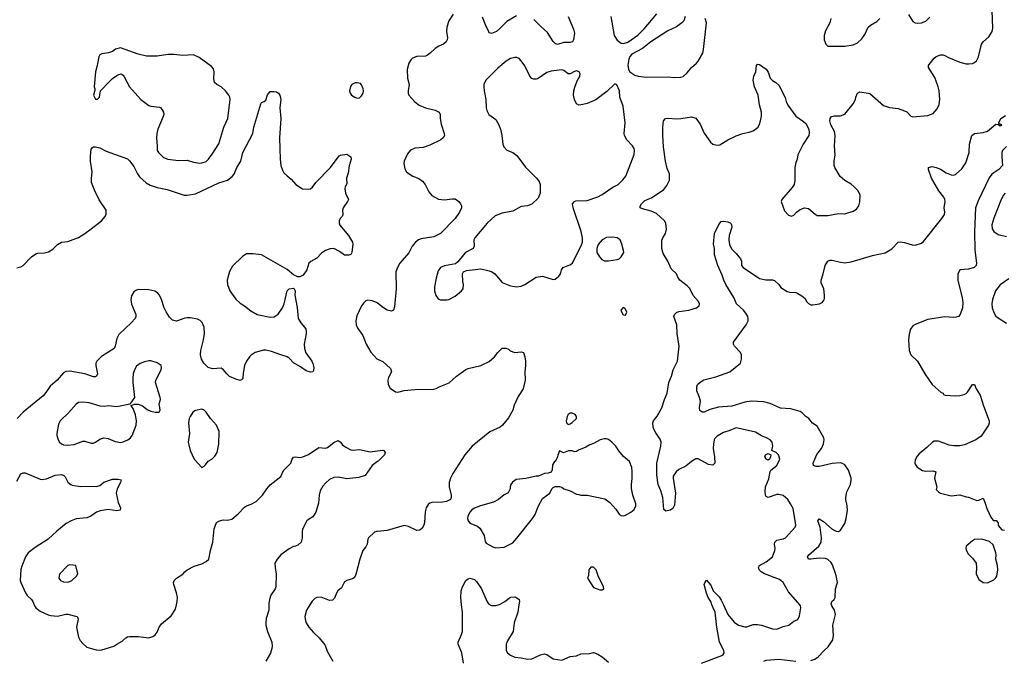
# Model space of a CAD drawing. Header units: inches. Extents: x 1834610 to 2027685, y 642842 to 774116.
# Tile 261 of 632: x 1876638 to 1885889, y 739478 to 745500. Entities that reach past the tile are written whole.
import ezdxf

# ---------------------------------------------------------------- set-up
doc = ezdxf.new("R2010")
doc.units = ezdxf.units.IN
doc.header["$MEASUREMENT"] = 0
for name, color, linetype in [('B8773', 7, 'Continuous'), ('B8774', 7, 'Continuous'), ('B8783', 7, 'Continuous'), ('B8784', 7, 'Continuous')]:
    doc.layers.add(name, color=color, linetype=linetype)

msp = doc.modelspace()

# ---------------------------------------------------------------- linework, layer by layer
at = {"layer": 'B8773', "color": 5}
for points, elevation in [([(1876772.5, 740000), (1876775.8, 739990), (1876790.2, 739970.2), (1876830, 739941.7), (1876905.8, 739905.8), (1876930, 739899.5), (1876992.5, 739892.5), (1877070, 739911.8), (1877090, 739912.2), (1877176, 739890), (1877182.5, 739882.5), (1877186.2, 739866.2), (1877173.1, 739790), (1877190, 739696), (1877205.5, 739665.5), (1877230, 739634.8), (1877270, 739600.7), (1877355.3, 739575.3), (1877390, 739572.2), (1877410, 739575.8), (1877522, 739610), (1877550, 739630.8), (1877601.5, 739658.5), (1877634, 739690), (1877650, 739699.1), (1877670, 739703), (1877750, 739701.6), (1877850, 739690.6), (1877890, 739700.7), (1877910, 739717.3), (1877930, 739742.8), (1877949.8, 739790.2), (1877970, 739822), (1878062.6, 739897.4), (1878100.3, 739959.7), (1878110.7, 740000)], 620), ([(1878977.9, 740000), (1878977.6, 739950), (1878954.4, 739870), (1878950.4, 739830), (1878950.4, 739810), (1878966, 739750), (1879007.6, 739647.6), (1879011.5, 739611.5), (1879008.4, 739590), (1878994.1, 739545.9), (1878950, 739471.1)], 620), ([(1879364.1, 740000), (1879331.7, 739948.3), (1879317.6, 739890), (1879322.4, 739850), (1879330, 739831), (1879353, 739790), (1879398.7, 739738.7), (1879450.3, 739690.3), (1879503.4, 739623.4), (1879530, 739558), (1879579.1, 739470)], 640)]:
    msp.add_lwpolyline(points, dxfattribs=dict(at, elevation=elevation))
at = {"layer": 'B8774', "color": 5, "elevation": 640}
for points in [[(1877584, 745236), (1877536.9, 745223.1), (1877510, 745202), (1877471.1, 745188.9), (1877410, 745178), (1877391.6, 745168.4), (1877382, 745150), (1877367.3, 745070), (1877350.7, 745010), (1877338, 744870), (1877344.7, 744850), (1877343.6, 744836.4), (1877332, 744790), (1877350, 744754), (1877370, 744752), (1877388, 744770), (1877398, 744830), (1877481.2, 744918.8), (1877510, 744946.8), (1877550, 744974.8), (1877570, 744986), (1877590.7, 744990.7), (1877610, 744978), (1877621.1, 744961.1), (1877668.2, 744870), (1877776.4, 744750), (1877850, 744692), (1877870, 744685.7), (1877950, 744676.4), (1877962.8, 744670), (1877990, 744630.8), (1877992, 744610), (1877987, 744590), (1877935.3, 744470), (1877925.3, 744430), (1877922.6, 744390), (1877930.4, 744310), (1877928.5, 744288.5), (1877930.6, 744270), (1877942, 744250), (1877990, 744205.5), (1878030, 744188.7), (1878130, 744177.3), (1878210, 744179), (1878270, 744160.3), (1878327.9, 744152.1), (1878350, 744154), (1878390, 744168.2), (1878411.3, 744188.7), (1878445.8, 744234.2), (1878508.1, 744331.9), (1878554.7, 744490), (1878592.8, 744570), (1878614, 744750), (1878611.8, 744770), (1878602.7, 744790), (1878572.7, 744830), (1878530, 744869.2), (1878490, 744889), (1878469.3, 744910), (1878462.9, 744942.9), (1878465.1, 745010), (1878457.4, 745037.4), (1878441, 745061), (1878325.6, 745145.6), (1878270, 745169.4), (1878170, 745163.7), (1878087.5, 745172.5), (1878030, 745172.7), (1877930, 745156.2), (1877830, 745156.9), (1877750, 745175.1)], [(1879810, 744906), (1879790, 744905.2), (1879758, 744890), (1879747.1, 744872.9), (1879736.3, 744830), (1879742, 744810), (1879754.8, 744790), (1879786, 744770), (1879810, 744762.4), (1879830, 744765.5), (1879850, 744782.8), (1879864.5, 744810), (1879869.4, 744830), (1879864.5, 744850), (1879850, 744888.7), (1879838.4, 744898.4)], [(1877850, 742292.7), (1877810, 742284.5), (1877770, 742269.5), (1877736.2, 742243.8), (1877715.5, 742210), (1877705.5, 742170), (1877702, 742130), (1877702, 742090), (1877716, 741950), (1877674, 741886), (1877550, 741860.9), (1877470, 741869.3), (1877434.9, 741865.1), (1877392.8, 741867.2), (1877290, 741896.9), (1877230, 741905.1), (1877190, 741900.9), (1877170, 741886), (1877096.2, 741803.8), (1877019.3, 741730), (1877002.3, 741697.7), (1876985.5, 741610), (1876985.5, 741590), (1876999.1, 741550), (1877010.8, 741530), (1877032.3, 741512.3), (1877050, 741503.8), (1877090, 741499.5), (1877150, 741507.4), (1877230, 741537), (1877250, 741539.5), (1877310, 741519.1), (1877330, 741520.7), (1877350, 741527.3), (1877390, 741555.5), (1877430, 741568.2), (1877470, 741563.8), (1877533.8, 741533.8), (1877587.1, 741527.1), (1877610, 741530.4), (1877652.7, 741550), (1877678, 741570), (1877694.5, 741590), (1877732, 741690), (1877734.5, 741730), (1877726.3, 741786.3), (1877704, 741844), (1877686, 741870), (1877686, 741874), (1877700.4, 741879.6), (1877715.3, 741884.7), (1877750, 741886), (1877791.3, 741870), (1877834.4, 741834.4), (1877870, 741818.8), (1877910, 741811), (1877948, 741812), (1877958, 741830), (1877949.1, 741889.1), (1877960.9, 741930), (1877959.3, 741950), (1877914.5, 742090), (1877918, 742110), (1877967, 742210), (1877971.3, 742230), (1877966.6, 742250), (1877930, 742273), (1877870, 742292)], [(1878350, 741838.4), (1878290, 741827), (1878265.5, 741810), (1878238.4, 741770), (1878230.4, 741750), (1878224.9, 741710), (1878234, 741610), (1878220.7, 741530), (1878238.8, 741450), (1878276, 741370), (1878350, 741292), (1878370, 741302), (1878384.7, 741315.3), (1878408.7, 741350), (1878442, 741370), (1878470, 741396), (1878492.7, 741430), (1878509.3, 741510), (1878512.7, 741630), (1878486.6, 741690), (1878431.5, 741750), (1878390, 741811.8), (1878370, 741829.6)], [(1877110, 740377.2), (1877090, 740369), (1877010.5, 740289.5), (1877004.9, 740250), (1877020.7, 740230), (1877050, 740214.9), (1877090, 740212.7), (1877110, 740219.3), (1877129.2, 740230), (1877173.2, 740270), (1877182.7, 740290), (1877166, 740370)]]:
    msp.add_lwpolyline(points, close=True, dxfattribs=at)
at = {"layer": 'B8774', "color": 5}
for points, elevation in [([(1876610, 743166), (1876650, 743177.1), (1876670, 743188), (1876749.8, 743270.2), (1876790, 743298.5), (1876810, 743306), (1876870.9, 743309.1), (1876910, 743318), (1876950, 743344.2), (1876993.4, 743386.6), (1877030, 743409.2), (1877090, 743414.6), (1877190, 743452.4), (1877251.5, 743490), (1877310, 743533.4), (1877405.1, 743610), (1877440.7, 743650), (1877450, 743672), (1877451.3, 743710), (1877385.8, 743805.8), (1877343.5, 743890), (1877313.3, 743970), (1877311.6, 744010), (1877317.6, 744070), (1877303.5, 744170), (1877302.7, 744217.3), (1877310, 744282), (1877321.2, 744298.8), (1877330, 744304), (1877350, 744305.5), (1877390, 744294.9), (1877450, 744263.8), (1877650, 744190.6), (1877670, 744173.4), (1877710, 744120.5), (1877744.6, 744050), (1877763.4, 744023.4), (1877825.6, 743965.6), (1877864.4, 743944.4), (1877930, 743921.5), (1878024.7, 743904.7), (1878182, 743850), (1878210.5, 743850.5), (1878290, 743863.8), (1878510, 743965.5), (1878589.8, 743990.2), (1878635.5, 744024.5), (1878651.6, 744048.4), (1878679.3, 744110), (1878716.9, 744170), (1878734.7, 744250), (1878826.9, 744430), (1878839.1, 744490), (1878902.9, 744710), (1878910, 744722.8), (1878935.3, 744730), (1878950, 744744.7), (1878967.2, 744792.8), (1878990, 744824.7), (1879030, 744824.7), (1879050, 744821), (1879071, 744810), (1879082.8, 744790), (1879090.5, 744750.5), (1879083.1, 744670), (1879090.3, 744570), (1879080.3, 744390), (1879083.8, 744190), (1879090.6, 744130), (1879105.8, 744085.8), (1879121.1, 744061.1), (1879150.5, 744030.5), (1879190, 744001), (1879231.3, 743950), (1879294, 743910), (1879350, 743906), (1879370, 743911), (1879390, 743924.7), (1879419, 743970), (1879558, 744110), (1879639.3, 744220.7), (1879652.5, 744227.5), (1879710, 744234.8), (1879750.6, 744210.6), (1879750.8, 744190), (1879733.3, 744126.7), (1879723.6, 744056.4), (1879708.4, 744010), (1879710, 743958), (1879695.8, 743930), (1879691.7, 743910), (1879699.6, 743870), (1879726.4, 743810), (1879719.1, 743790), (1879677.1, 743730), (1879670.5, 743710), (1879674, 743670), (1879666.8, 743650), (1879648.5, 743631.5), (1879639.1, 743610), (1879639.1, 743590), (1879647.1, 743567.1), (1879728.2, 743470), (1879764.9, 743410), (1879767.7, 743390), (1879759.1, 743310), (1879750, 743294), (1879730, 743285.1), (1879690, 743285.1), (1879642, 743322), (1879590, 743349.6), (1879555.1, 743344.9), (1879510.3, 743329.7), (1879474, 743306), (1879430, 743258), (1879372.1, 743227.9), (1879353.4, 743210), (1879334.9, 743150), (1879301.1, 743098.9), (1879270, 743081.2), (1879250, 743081.2), (1879210, 743100.9), (1879151, 743151), (1878910, 743288.2), (1878830, 743299.7), (1878770, 743298.4), (1878730, 743275.1), (1878638, 743182), (1878608.5, 743131.5), (1878587.1, 743052.9), (1878590.3, 743010), (1878611.7, 742950), (1878670, 742874), (1878710, 742834.6), (1878750.2, 742810.2), (1878810, 742764.6), (1878870, 742729), (1878990, 742702.4), (1879030, 742705.5), (1879067.9, 742732.1), (1879106.6, 742790), (1879122.7, 742830), (1879150, 742951), (1879171.1, 742971.1), (1879210, 742976), (1879218, 742970), (1879226, 742950), (1879222.8, 742910), (1879246.4, 742793.6), (1879254.8, 742690), (1879278.8, 742650), (1879314.8, 742610), (1879326.8, 742590), (1879330, 742574), (1879330.7, 742550), (1879310.6, 742450), (1879312.7, 742410), (1879327.6, 742367.6), (1879382, 742290), (1879390.9, 742269.1), (1879400.7, 742230), (1879397.3, 742202.7), (1879390.7, 742189.3), (1879370, 742185.2), (1879330, 742198), (1879277.3, 742237.2), (1879210, 742275.6), (1879170, 742317.6), (1879150, 742331.2), (1879090, 742348.3), (1879002.4, 742382.4), (1878950, 742394.5), (1878927.1, 742392.9), (1878850, 742371.3), (1878812.4, 742347.6), (1878795.8, 742330), (1878768.7, 742290), (1878750.4, 742250), (1878736.3, 742176.3), (1878734.8, 742130), (1878730, 742122), (1878710.5, 742109.5), (1878670, 742119.3), (1878610, 742146), (1878582.7, 742170), (1878550, 742213.2), (1878530, 742222.7), (1878450, 742218), (1878410, 742232), (1878366.6, 742270), (1878347, 742310), (1878337.6, 742350), (1878339.7, 742390), (1878365.4, 742490), (1878373.3, 742550), (1878372, 742610), (1878353, 742653), (1878332.7, 742672.7), (1878310, 742684.2), (1878243.5, 742696.5), (1878210, 742697.6), (1878190, 742693.3), (1878110, 742666), (1878074.3, 742674.3), (1878044.6, 742704.6), (1878013.5, 742753.5), (1877995.6, 742790), (1877971, 742871), (1877951.8, 742910), (1877932.5, 742932.5), (1877907.9, 742947.9), (1877850, 742961.6), (1877750, 742962.4), (1877730, 742955.6), (1877710, 742940.9), (1877690, 742904), (1877682.6, 742870), (1877690, 742826), (1877730.4, 742730), (1877730.4, 742710), (1877723.8, 742690), (1877690, 742652), (1877570, 742539.3), (1877550, 742502), (1877534.9, 742430), (1877525.5, 742410), (1877406.4, 742333.6), (1877361.7, 742290), (1877354, 742270), (1877352.6, 742250), (1877368.7, 742170), (1877359.3, 742150), (1877350, 742144), (1877330, 742143.5), (1877250, 742172.3), (1877110, 742196), (1877070, 742193.3), (1877050, 742181.6), (1876989.1, 742110), (1876924.2, 742055.8), (1876884.6, 741995.4), (1876857.2, 741962.8), (1876670.2, 741809.8), (1876613.7, 741750)], 620), ([(1880000, 742833.9), (1879990, 742842), (1879950, 742858), (1879910, 742862), (1879890, 742856), (1879870, 742839), (1879850, 742809), (1879804.1, 742715.9), (1879795.3, 742670), (1879799.3, 742630), (1879816.2, 742596.2), (1879863, 742530), (1879892.4, 742450), (1879935.8, 742375.8), (1879993.4, 742313.4), (1880000, 742310.2)], 640), ([(1878110.7, 740000), (1878118.5, 740030), (1878119.8, 740070), (1878111.6, 740111.6), (1878086, 740190), (1878084.5, 740210), (1878089.4, 740230), (1878110, 740250.6), (1878171.5, 740288.5), (1878190, 740311.3), (1878212.5, 740327.5), (1878276.2, 740363.8), (1878350, 740386.4), (1878390, 740405.5), (1878414.5, 740430), (1878429.6, 740510), (1878454, 740590), (1878464.7, 740715.3), (1878487.8, 740772.2), (1878510, 740787.3), (1878527.5, 740792.5), (1878550, 740797.1), (1878590, 740794.9), (1878630, 740804.9), (1878690, 740854), (1878750, 740917.1), (1878770, 740930.4), (1878814.1, 740945.9), (1878858.4, 740970), (1878920.7, 741030), (1878959.5, 741090), (1878990, 741127.3), (1879090, 741204.7), (1879116.5, 741263.5), (1879186, 741330), (1879197, 741370), (1879210, 741387.3), (1879230, 741390.5), (1879270, 741383), (1879298, 741390), (1879350, 741414), (1879450, 741477.3), (1879510, 741473.4), (1879530, 741479.1), (1879590, 741524), (1879630, 741544.7), (1879650, 741532), (1879670, 741504.7), (1879701.1, 741481.1), (1879750, 741457.3), (1879770, 741454.8), (1879830, 741460.5), (1879930, 741437.1), (1880000, 741446.6)], 620), ([(1880000, 741346.5), (1879950.5, 741309.5), (1879884, 741216), (1879823.8, 741196.2), (1879710, 741182.9), (1879630, 741198.4), (1879590, 741197), (1879550, 741178.4), (1879513, 741147), (1879485.9, 741114.1), (1879462.4, 741070), (1879452.9, 741030), (1879445.9, 740954.1), (1879419.3, 740870), (1879392.1, 740827.9), (1879350, 740802.9), (1879337.1, 740790), (1879296.4, 740710), (1879292.3, 740687.7), (1879292.7, 740627.3), (1879282.8, 740590), (1879250, 740561.2), (1879230.4, 740549.6), (1879210, 740546.6), (1879170, 740527.6), (1879090, 740469.6), (1879057.6, 740430), (1879036.4, 740390), (1879037, 740350), (1879047.1, 740287.1), (1879044.9, 740170), (1879038.4, 740150), (1878997, 740090), (1878983.6, 740050), (1878978, 740010), (1878977.9, 740000)], 620), ([(1876610, 741161.1), (1876649.8, 741230.2), (1876670, 741241.3), (1876690, 741240.3), (1876830, 741182.3), (1876850, 741177.7), (1876890, 741184.7), (1876970, 741218), (1877030, 741223.6), (1877053.8, 741213.8), (1877063.8, 741203.8), (1877090, 741152.7), (1877117.1, 741130), (1877130, 741123.9), (1877210, 741111), (1877370, 741116.5), (1877390, 741122.4), (1877430, 741152.2), (1877510, 741180.5), (1877562, 741182), (1877590, 741174), (1877584, 741150), (1877554.9, 741090), (1877545.3, 741050), (1877561.7, 740961.7), (1877584.9, 740910), (1877581, 740890), (1877550, 740883.5), (1877470, 740895.6), (1877395.2, 740884.8), (1877360.7, 740870), (1877307.6, 740832.4), (1877270, 740818.9), (1877170, 740808.5), (1877122, 740790), (1877075.3, 740764.7), (1876987.2, 740692.8), (1876904.2, 740615.8), (1876781.9, 740538.1), (1876716.5, 740490), (1876693.4, 740450), (1876656.7, 740363.3), (1876648.6, 740331.4), (1876643.8, 740230), (1876648.7, 740208.7), (1876691.8, 740111.8), (1876707.7, 740087.7), (1876750.4, 740050), (1876762.4, 740030), (1876772.5, 740000)], 620), ([(1880000, 740690.2), (1879990.7, 740689.3), (1879970, 740682), (1879916, 740630), (1879910, 740618), (1879904, 740570), (1879890, 740544), (1879862.8, 740510), (1879832.7, 740430), (1879796.1, 740283.9), (1879782.5, 740257.5), (1879770, 740246), (1879710, 740229.3), (1879690, 740217.2), (1879660.9, 740159.1), (1879628, 740130), (1879614.9, 740110), (1879596.1, 740063.9), (1879577.3, 740042.7), (1879550, 740039.6), (1879470, 740071.8), (1879430, 740069.4), (1879410, 740059.3), (1879385.7, 740034.3), (1879364.1, 740000)], 640)]:
    msp.add_lwpolyline(points, dxfattribs=dict(at, elevation=elevation))
at = {"layer": 'B8783', "color": 5}
for points, elevation in [([(1880808.7, 739450), (1880793.3, 739550), (1880758.9, 739630), (1880756.3, 739650), (1880790, 739720.7), (1880796.8, 739750), (1880798.8, 739930), (1880790, 740000)], 640), ([(1881058.8, 740000), (1881070, 739993), (1881110, 739992.4), (1881133.7, 740000)], 640), ([(1881328.9, 740000), (1881317.1, 739930), (1881283.8, 739830), (1881273.4, 739750), (1881219.9, 739660.1), (1881208.4, 739630), (1881209, 739569), (1881220.5, 739550), (1881250, 739526.4), (1881290, 739506.7), (1881350, 739500.5), (1881410, 739487.7), (1881450, 739493.4), (1881530, 739530.8), (1881570, 739538), (1881590, 739532), (1881650, 739491.3), (1881730, 739478.8), (1881810, 739514.8), (1881870, 739518.8), (1881910, 739538.8), (1881990, 739542.8), (1882030.6, 739550.6), (1882070, 739536), (1882111.3, 739510), (1882170, 739460.7)], 640), ([(1883044, 739450), (1883236.1, 739523.9), (1883248.2, 739531.8), (1883256.9, 739550), (1883252.8, 739570), (1883211.9, 739650), (1883188.4, 739788.4), (1883170.6, 739930.6), (1883152.3, 739970), (1883142.3, 740000)], 640), ([(1883250.4, 740000), (1883291.3, 739910), (1883350, 739837.7), (1883390, 739807.3), (1883450, 739793.1), (1883470, 739793.1), (1883530, 739813.4), (1883570, 739815.8), (1883608.1, 739808.1), (1883710, 739773.7), (1883750, 739772.4), (1883810, 739795.8), (1883864, 739810), (1883910, 739844.9), (1883950, 739862.8), (1883964.8, 739895.2), (1883977, 739970), (1883975.1, 739990), (1883966.4, 740000)], 640), ([(1884070, 739478), (1884110, 739490.2), (1884140.4, 739510), (1884194.7, 739570), (1884235.3, 739604.7), (1884278.8, 739670), (1884284.8, 739710), (1884278.3, 739810), (1884301.3, 739910), (1884293.6, 739950), (1884267.3, 739990), (1884264.6, 740000)], 620), ([(1883629, 739470), (1883650, 739480.7), (1883770, 739490.4), (1883930, 739468.8)], 620)]:
    msp.add_lwpolyline(points, dxfattribs=dict(at, elevation=elevation))
at = {"layer": 'B8784', "color": 5}
for points, elevation in [([(1880710, 745552.3), (1880670.4, 745490), (1880650.3, 745429.7), (1880648.8, 745390), (1880656.5, 745330), (1880655.3, 745310), (1880645.5, 745290), (1880620.7, 745270), (1880574.8, 745250), (1880542.8, 745230), (1880495.9, 745184.1), (1880470, 745165.2), (1880450, 745157.2), (1880370, 745155.1), (1880330, 745139.3), (1880314.6, 745125.4), (1880295.5, 745090), (1880279.1, 745030), (1880280.7, 744950), (1880297.3, 744890), (1880287.3, 744830), (1880287.7, 744810), (1880294.9, 744790), (1880350, 744728.2), (1880390, 744697.6), (1880450, 744672), (1880541, 744650), (1880578.8, 744630), (1880587.7, 744610), (1880588.4, 744570), (1880596.7, 744516.7), (1880625.5, 744430), (1880627.7, 744410), (1880617.3, 744390), (1880594, 744370), (1880490, 744319.7), (1880430, 744296.9), (1880350, 744292), (1880310, 744272.3), (1880282.3, 744237.7), (1880250.6, 744170), (1880248.1, 744148.1), (1880256.3, 744096.3), (1880270.6, 744070.6), (1880298, 744050), (1880331.3, 744030), (1880388.1, 744008.1), (1880421.1, 743981.1), (1880446.8, 743950), (1880482, 743882), (1880508.6, 743848.6), (1880572.8, 743812.8), (1880630, 743808), (1880703.3, 743816.7), (1880730, 743814.9), (1880763, 743790), (1880779.5, 743770), (1880790.3, 743750), (1880790.3, 743730), (1880770.4, 743690), (1880730, 743632.3), (1880591.5, 743488.5), (1880530, 743458.9), (1880410, 743439.8), (1880386.4, 743430), (1880358, 743410), (1880326.7, 743370), (1880292.6, 743307.4), (1880210, 743209.6), (1880186.5, 743170), (1880172.6, 743130), (1880175.2, 742970), (1880160.7, 742799.3), (1880150.4, 742769.6), (1880130, 742759.5), (1880090, 742769.6), (1880054.5, 742790), (1880000, 742833.9)], 640), ([(1881304.1, 745535.9), (1881216.2, 745483.8), (1881150, 745415.4), (1881117.6, 745390), (1881070, 745369.7), (1881050, 745377), (1881044.5, 745384.5), (1881013, 745450), (1880984.7, 745524.7)], 640), ([(1881790.3, 745530), (1881841.3, 745410), (1881850, 745372), (1881842.6, 745310), (1881830.3, 745290), (1881810, 745284.5), (1881750, 745284.7), (1881690, 745268), (1881670, 745275.1), (1881650, 745296), (1881598.4, 745378.4), (1881530, 745437.4), (1881470, 745502.3)], 640), ([(1882190.5, 745530), (1882222.4, 745350), (1882250, 745307.3), (1882290, 745278), (1882310, 745277.1), (1882350.9, 745289.1), (1882444.4, 745355.6), (1882506.6, 745413.4), (1882623.9, 745556.1)], 660), ([(1882890.6, 745530), (1882879.1, 745490), (1882859.1, 745470), (1882810, 745434), (1882726.4, 745393.6), (1882567.3, 745292.7), (1882490, 745229.2), (1882390, 745175.6), (1882370, 745152.7), (1882360.4, 745130), (1882350.7, 745070.7), (1882358, 745030), (1882371.3, 745010), (1882418.8, 744978.8), (1882450, 744967.7), (1882530, 744960.5), (1882730, 744961.6), (1882790, 744955.5), (1882850, 744958), (1882870, 744965.5), (1882910, 745000.7), (1882949.7, 745050.3), (1882996, 745090), (1883012.7, 745110), (1883055.9, 745184.1), (1883062, 745218), (1883089.3, 745470), (1883079.3, 745510)], 660), ([(1883966.4, 740000), (1883860.9, 740120.9), (1883809.8, 740209.8), (1883790, 740229.6), (1883776.3, 740236.3), (1883636.9, 740290), (1883605.6, 740310), (1883584.5, 740330), (1883578.4, 740350), (1883589.5, 740370), (1883650, 740404), (1883710, 740452.2), (1883733.1, 740510), (1883736.8, 740530), (1883729.8, 740570), (1883732.6, 740590), (1883740.8, 740599.2), (1883751.7, 740608.3), (1883810, 740620.7), (1883831.5, 740630), (1883922.9, 740730), (1883929.6, 740750), (1883927.8, 740770), (1883904.4, 740904.4), (1883881.1, 740950), (1883854, 740990), (1883810, 741027.2), (1883770, 741037.6), (1883750, 741037.2), (1883670, 741009.6), (1883650, 741019), (1883643.7, 741030), (1883640.5, 741060.5), (1883643.6, 741110), (1883674.9, 741185.1), (1883690, 741252), (1883695.5, 741264.5), (1883752, 741310), (1883779, 741370), (1883768.4, 741408.4), (1883746, 741430), (1883706, 741450), (1883715.3, 741490), (1883708.7, 741530), (1883688.7, 741550), (1883655.3, 741570), (1883607.2, 741587.2), (1883550, 741622.7), (1883370, 741663.7), (1883310, 741637), (1883250, 741619.3), (1883190, 741585.2), (1883170, 741564), (1883163, 741550), (1883155.5, 741510), (1883154.4, 741470), (1883166.7, 741390), (1883167.7, 741332.3), (1883150, 741313.2), (1883110, 741319.6), (1883012.3, 741372.3), (1882990, 741373), (1882950, 741348.3), (1882897.8, 741302.2), (1882830, 741272), (1882805.3, 741250), (1882778.7, 741210), (1882776.5, 741190), (1882798.9, 741050), (1882790, 740935.3), (1882773.5, 740906.5), (1882750, 740889.4), (1882710, 740881.2), (1882690, 740895.3), (1882678.9, 741010), (1882661.7, 741070), (1882637.6, 741130), (1882628.9, 741170), (1882624.9, 741224.9), (1882624.6, 741330), (1882662.3, 741490), (1882664.4, 741530), (1882655.4, 741555.4), (1882617.4, 741610), (1882595.8, 741650), (1882588.4, 741670), (1882585.7, 741710), (1882592.8, 741730), (1882626.9, 741773.1), (1882669.8, 741850.2), (1882695.1, 741930), (1882721.7, 741990), (1882737.4, 742090), (1882760.5, 742150), (1882776.2, 742210), (1882818.7, 742290), (1882833.6, 742430), (1882815.1, 742550), (1882812.8, 742632.8), (1882782.7, 742710), (1882789.2, 742730), (1882810, 742747.3), (1882830, 742755.5), (1882926, 742770), (1882998, 742790), (1883022, 742810), (1883024, 742830), (1883015.3, 742850), (1882966.8, 742906.8), (1882933.4, 742973.4), (1882910, 742997.2), (1882839, 743050), (1882820.1, 743080.1), (1882809.3, 743110), (1882759.4, 743159.4), (1882727.6, 743230), (1882683.3, 743303.3), (1882671.3, 743350), (1882671.5, 743428.5), (1882679.6, 743450), (1882704.5, 743490), (1882714, 743530), (1882707.9, 743587.9), (1882696.2, 743610), (1882619.5, 743679.5), (1882570, 743699.6), (1882490, 743720.7), (1882469, 743730), (1882466, 743746), (1882481.2, 743770), (1882510, 743799.1), (1882573.6, 743826.4), (1882690, 743904.4), (1882718.9, 743941.1), (1882742.4, 743990), (1882742.9, 744050), (1882721.7, 744101.7), (1882704.7, 744170), (1882685.4, 744305.4), (1882679.6, 744410), (1882680.9, 744490), (1882687, 744550), (1882704, 744570), (1882730, 744575.3), (1882810, 744568.4), (1882849.6, 744570.4), (1882950, 744587.3), (1882990, 744574.8), (1883030, 744518.8), (1883070, 744434), (1883127.3, 744350), (1883150, 744330.7), (1883190, 744318.8), (1883216.6, 744323.4), (1883289.7, 744370.3), (1883370, 744407.3), (1883430.7, 744430.7), (1883490, 744442), (1883530, 744456.3), (1883575.1, 744490), (1883590, 744518), (1883599.5, 744550), (1883607.9, 744592.1), (1883608, 744630), (1883590, 744698), (1883575.1, 744790), (1883542.7, 744870), (1883529, 744930), (1883534, 744970), (1883553.2, 745010), (1883562, 745070), (1883570, 745082), (1883590, 745078), (1883650, 745033.4), (1883670, 745006), (1883688.9, 744948.9), (1883710, 744928), (1883742.8, 744910), (1883770, 744882.8), (1883829, 744769), (1883840.2, 744730), (1883856.4, 744696.4), (1883930, 744594), (1884002.5, 744542.5), (1884022.5, 744522.5), (1884050.7, 744470), (1884055.5, 744435.5), (1884052.7, 744410), (1883998, 744330), (1883947.7, 744230), (1883942, 744190), (1883930, 744158), (1883921.3, 744110), (1883920.3, 743990), (1883914, 743950), (1883896.9, 743923.1), (1883798.8, 743810), (1883790.8, 743790), (1883822, 743702), (1883862, 743662), (1883890, 743652), (1883910, 743662), (1883935.3, 743690), (1883970, 743716), (1884010, 743730.8), (1884050, 743726), (1884110.4, 743670.4), (1884130, 743660.5), (1884150, 743658), (1884230, 743659.3), (1884330, 743677.1), (1884390, 743673.4), (1884470, 743700.7), (1884500.1, 743719.9), (1884522.7, 743750), (1884531.9, 743788.1), (1884534.5, 743850), (1884514.5, 743890), (1884478, 743930), (1884450, 743954), (1884389.7, 743989.7), (1884346.2, 744026.2), (1884296, 744110), (1884289.4, 744130), (1884289.3, 744170), (1884300.9, 744230), (1884292.3, 744310), (1884299.3, 744410), (1884292, 744450), (1884259.6, 744510), (1884249.6, 744550), (1884252.7, 744570), (1884264, 744590), (1884290, 744597.3), (1884350, 744596), (1884390, 744611.3), (1884469.3, 744710), (1884489.3, 744750), (1884492.7, 744770), (1884509.2, 744810), (1884530, 744820.7), (1884610, 744810.4), (1884624.7, 744804.7), (1884754.4, 744694.4), (1884810, 744675.5), (1884890, 744665.5), (1884950, 744643.8), (1884973.1, 744633.1), (1885010, 744594), (1885030, 744585.5), (1885170, 744600.4), (1885220.7, 744619.3), (1885258.3, 744661.7), (1885277.7, 744702.3), (1885283, 744750), (1885277.2, 744830), (1885268.8, 744870), (1885234.8, 744954.8), (1885176, 745050), (1885176, 745070), (1885182, 745078), (1885230, 745138.7), (1885250, 745153.4), (1885290, 745168.2), (1885310, 745168), (1885330, 745161.6), (1885362.8, 745142.8), (1885470, 745100.8), (1885530, 745084.9), (1885556.6, 745083.4), (1885590, 745088.4), (1885610, 745096.4), (1885628.6, 745111.4), (1885647.1, 745150), (1885673.3, 745270), (1885689.6, 745290), (1885742.7, 745337.3), (1885775.8, 745390), (1885781.1, 745418.9), (1885775.2, 745584.8)], 640), ([(1884987.3, 745547.3), (1885030, 745482.8), (1885050, 745470.7), (1885072.5, 745467.5), (1885110, 745470.7), (1885150, 745487.3), (1885190, 745524.9)], 660), ([(1884259.3, 745510), (1884250.3, 745469.7), (1884210, 745394), (1884195.5, 745350), (1884197.3, 745310), (1884210.7, 745270.7), (1884231.1, 745251.1), (1884390, 745250.7), (1884470, 745264.9), (1884510, 745282.8), (1884550, 745321), (1884579.1, 745360.9), (1884610, 745430.8), (1884631.6, 745448.4), (1884690, 745482), (1884718, 745510)], 660), ([(1884264.6, 740000), (1884262, 740010), (1884268.6, 740030), (1884289, 740051), (1884298.2, 740070), (1884303.1, 740150), (1884322.5, 740210), (1884310, 740276), (1884275.8, 740375.8), (1884259.5, 740399.5), (1884230, 740425.1), (1884210, 740435.1), (1884150, 740439.2), (1884070, 740428), (1884050, 740429.6), (1884039.3, 740450), (1884051.8, 740470), (1884144.8, 740550), (1884168.2, 740590), (1884169.9, 740630), (1884159.8, 740730), (1884136.2, 740790), (1884150, 740807.7), (1884190, 740783.1), (1884270, 740711.7), (1884310, 740692.2), (1884330, 740688.2), (1884350, 740700.7), (1884390, 740764.9), (1884403.5, 740810), (1884415.4, 740890), (1884412.8, 740930), (1884398.3, 740990), (1884398.5, 741010), (1884410, 741060.7), (1884443.1, 741130), (1884451.1, 741170), (1884449.7, 741190), (1884425.6, 741265.6), (1884390, 741316), (1884369.6, 741329.6), (1884350, 741333.6), (1884270, 741326.9), (1884150, 741300.4), (1884121.5, 741301.4), (1884097.2, 741310), (1884091.6, 741330), (1884107.3, 741370), (1884127.5, 741412.5), (1884170.7, 741470), (1884190, 741514), (1884196.8, 741550), (1884193.8, 741570), (1884130, 741679.6), (1884087.3, 741707.2), (1884052, 741752), (1884022.9, 741770), (1883990, 741803.6), (1883970, 741816.9), (1883882.2, 741842.2), (1883787.2, 741847.2), (1883690, 741890.8), (1883630, 741907.2), (1883510, 741914.8), (1883450, 741906.2), (1883330, 741867.9), (1883203, 741857), (1883123.5, 741836.5), (1883070, 741812), (1883049.6, 741809.6), (1883027.6, 741827.6), (1883024.5, 741850), (1883033.8, 741913.8), (1883025.1, 741950), (1883000.5, 742010), (1882998.9, 742050), (1883006.3, 742070), (1883030, 742092.4), (1883066.3, 742113.7), (1883178.2, 742141.8), (1883310, 742188.7), (1883409.3, 742270), (1883420.9, 742310), (1883418, 742350), (1883409.3, 742370), (1883353.2, 742430), (1883344, 742450), (1883344, 742470), (1883464.8, 742630), (1883482, 742670), (1883483.1, 742690), (1883478.2, 742710), (1883461.7, 742741.7), (1883437.4, 742770), (1883372.4, 742830), (1883346.3, 742890), (1883271.8, 743010), (1883253.6, 743050), (1883239.1, 743099.1), (1883197.4, 743190), (1883164.5, 743290), (1883166.6, 743350), (1883158, 743390), (1883166.6, 743490), (1883206.6, 743573.4), (1883230, 743602), (1883250, 743606), (1883290, 743601), (1883312, 743590), (1883322, 743582), (1883326.8, 743570), (1883327.3, 743550), (1883303.1, 743470), (1883301.7, 743430), (1883307.7, 743387.7), (1883327.1, 743347.1), (1883370, 743303), (1883410, 743250.5), (1883418, 743230), (1883420.3, 743190), (1883434.9, 743170), (1883590, 743067.2), (1883647, 743053), (1883710, 743053.4), (1883730, 743046.8), (1883770, 743011), (1883790, 742982.8), (1883850, 742944), (1883870, 742938.8), (1883930, 742936), (1883950, 742926), (1883985.4, 742905.4), (1884018, 742878), (1884031.3, 742850), (1884050, 742831.3), (1884070, 742821), (1884090, 742818.8), (1884152.5, 742827.5), (1884178, 742842), (1884194.8, 742865.2), (1884199.5, 742880.5), (1884200.9, 742910), (1884192.7, 742970), (1884166.6, 743026.6), (1884166.6, 743050), (1884187.6, 743110), (1884205.1, 743190), (1884230, 743230.6), (1884250, 743239.1), (1884270, 743240.5), (1884350, 743220.3), (1884390, 743214.9), (1884450, 743224.4), (1884650, 743282), (1884770, 743308), (1884833.4, 743346.6), (1884892.7, 743407.3), (1884910, 743410.7), (1884950, 743404.9), (1885023.4, 743383.4), (1885050, 743380.7), (1885110, 743398), (1885130, 743414), (1885303, 743630), (1885327.3, 743670), (1885329.5, 743689.5), (1885325.1, 743730), (1885331.8, 743790), (1885329.4, 743810), (1885319.5, 743830), (1885272.2, 743892.2), (1885206, 744010), (1885177.2, 744090), (1885178, 744110), (1885210, 744118.8), (1885250, 744110.7), (1885290, 744095.5), (1885341.4, 744061.4), (1885390, 744040.5), (1885410, 744039.1), (1885430, 744044.9), (1885490, 744096.3), (1885527, 744153), (1885559.5, 744250), (1885562.7, 744330), (1885582, 744410), (1885609.5, 744430.5), (1885690, 744440.5), (1885730, 744453), (1885810, 744518), (1885826, 744514), (1885838, 744518), (1885834, 744510), (1885850, 744502), (1885866, 744510), (1885840.4, 744520.4), (1885838, 744530), (1885855.3, 744570), (1885900.9, 744599.1)], 620), ([(1885910, 744308.7), (1885871.3, 744270), (1885866, 744250), (1885864.7, 744210), (1885871, 744130), (1885838.8, 744090), (1885771.8, 744048.2), (1885746, 744014), (1885642.8, 743797.2), (1885618.9, 743730), (1885608.3, 743510), (1885611.8, 743331.8), (1885627.5, 743212.5), (1885624, 743190), (1885604.7, 743170), (1885553.6, 743153.6), (1885470.9, 743149.1), (1885453.2, 743106.8), (1885450.5, 743049.5), (1885492.4, 742890), (1885497.7, 742837.7), (1885494.9, 742790), (1885472.7, 742727.3), (1885458, 742710), (1885436.4, 742703.6), (1885410, 742700.5), (1885330, 742706.3), (1885170, 742682.3), (1885050, 742634.7), (1885030, 742622), (1885008.5, 742590), (1884994.7, 742545.3), (1884987.4, 742490), (1884994, 742390), (1885010.4, 742350), (1885074.4, 742290), (1885142, 742170), (1885211.2, 742071.2), (1885296, 741996), (1885314, 741990), (1885318, 741978), (1885331.6, 741971.6), (1885430, 741965.5), (1885470, 741968.2), (1885510, 741978), (1885530, 741987.3), (1885541.6, 741998.4), (1885590, 742071.3), (1885610, 742072), (1885624.9, 742030), (1885663, 741970), (1885692.4, 741870), (1885747.3, 741730), (1885747.3, 741710), (1885739.1, 741690), (1885670, 741586), (1885621, 741550), (1885515.8, 741504.2), (1885470, 741493.3), (1885413.3, 741493.3), (1885370, 741500.9), (1885270, 741539.6), (1885230, 741538.4), (1885214.8, 741530), (1885161.4, 741478.6), (1885090, 741419.6), (1885070, 741395.6), (1885050, 741361.2), (1885046.9, 741330), (1885050, 741320.7), (1885070, 741294.4), (1885121.4, 741261.4), (1885150, 741255.8), (1885218, 741258), (1885244.7, 741250), (1885233.7, 741190), (1885254, 741110), (1885250, 741084.7), (1885270, 741060.7), (1885290, 741050.7), (1885390, 741024), (1885470, 741034.8), (1885530, 741014.8), (1885553.2, 741013.2), (1885630, 740979.1), (1885650, 740982), (1885690, 741001), (1885710, 740956), (1885724.1, 740904.1), (1885762.5, 740822.5), (1885779.6, 740799.6), (1885790, 740792), (1885810.9, 740790.9), (1885831.1, 740771.1), (1885832, 740750), (1885842, 740730), (1885866, 740706), (1885890, 740702)], 620), ([(1885895.3, 743870), (1885879.6, 743850), (1885858.5, 743810), (1885790, 743635.1), (1885771.6, 743570), (1885774, 743534), (1885789.3, 743509.3), (1885830, 743479.5), (1885910, 743461.1)], 640), ([(1885930, 743063.5), (1885850, 743007.8), (1885805.7, 742950), (1885777.6, 742870), (1885770.4, 742830), (1885775.8, 742790), (1885790, 742746.8), (1885810, 742713.4), (1885830, 742696.3), (1885908.7, 742648.7)], 640), ([(1880000, 742310.2), (1880050, 742286.4), (1880121.1, 742221.1), (1880130.8, 742190), (1880104.1, 742135.9), (1880096.3, 742110), (1880099.1, 742070), (1880117.5, 742037.5), (1880170, 742002.8), (1880190, 741998.8), (1880250, 742013), (1880350, 742024.9), (1880528.1, 742028.1), (1880550, 742033.4), (1880579, 742050), (1880672.5, 742087.5), (1880742.7, 742150), (1880830, 742213), (1880850, 742222), (1880969.3, 742250.7), (1881050, 742286), (1881099, 742330), (1881130, 742371.3), (1881171.6, 742411.6), (1881210, 742412), (1881230, 742402), (1881246.4, 742386.4), (1881290, 742371.3), (1881350, 742378), (1881371.3, 742370), (1881384.7, 742330), (1881391, 742290), (1881391, 742250), (1881382.8, 742190), (1881386.8, 742110), (1881367.7, 742030), (1881321.1, 741958.9), (1881283.8, 741876.2), (1881271.3, 741828.7), (1881230, 741756), (1881175.5, 741690), (1881153, 741670), (1881054.5, 741625.5), (1880890, 741491.3), (1880821.1, 741410), (1880707.2, 741232.8), (1880684, 741190), (1880671.5, 741150), (1880673.6, 741110), (1880692.7, 741030), (1880693.1, 741010), (1880684.9, 740990), (1880647.6, 740972.4), (1880610, 740965.4), (1880510, 740960.5), (1880490, 740954.7), (1880476.1, 740943.9), (1880457.4, 740910), (1880447.4, 740872.6), (1880441.6, 740770), (1880435.9, 740750), (1880420.6, 740719.4), (1880398.3, 740701.8), (1880370, 740698.6), (1880290, 740736), (1880250, 740745.4), (1880090, 740698.9), (1880000, 740690.2)], 640), ([(1880000, 741446.6), (1880050, 741453.4), (1880058, 741450), (1880071, 741430), (1880064.7, 741410), (1880038, 741382), (1880004.7, 741350), (1880000, 741346.5)], 620), ([(1880790, 740000), (1880781.2, 740070), (1880786.4, 740130), (1880799.1, 740170), (1880830, 740227.7), (1880850, 740245.5), (1880868, 740250), (1880910, 740237.1), (1880930, 740220.5), (1880976, 740150), (1881030, 740027.3), (1881047.2, 740007.2), (1881058.8, 740000)], 640), ([(1883142.3, 740000), (1883131.8, 740031.8), (1883106.6, 740070), (1883090, 740109.2), (1883069.5, 740190.5), (1883073.6, 740206.4), (1883090, 740232), (1883130, 740184.7), (1883154.4, 740130), (1883210, 740073.7), (1883230, 740044.9), (1883250.4, 740000)], 640), ([(1881133.7, 740000), (1881153.6, 740006.4), (1881197.2, 740030), (1881250, 740070.6), (1881290, 740074), (1881310, 740066), (1881330.6, 740050.6), (1881334, 740030), (1881328.9, 740000)], 640)]:
    msp.add_lwpolyline(points, dxfattribs=dict(at, elevation=elevation))
for points, elevation in [([(1881290, 745145.2), (1881250, 745134), (1881210, 745109.2), (1881130, 745042.7), (1881018.8, 744930), (1880998.8, 744890), (1880998.8, 744870), (1881000.7, 744830), (1881016.3, 744750), (1881019.1, 744670), (1881026.2, 744646.2), (1881046.8, 744610), (1881110, 744560.7), (1881138, 744518), (1881156, 744470), (1881168.8, 744410), (1881177.1, 744330), (1881185.7, 744305.7), (1881214.4, 744274.4), (1881271, 744250), (1881310, 744222.8), (1881390, 744113), (1881494.9, 744010), (1881517.8, 743977.8), (1881528.7, 743950), (1881528.9, 743870), (1881510, 743820.7), (1881450, 743766), (1881410, 743751.2), (1881350, 743744.2), (1881270, 743698.7), (1881170, 743680.5), (1881105.2, 743654.8), (1881030, 743585.6), (1880914, 743450), (1880904.6, 743430), (1880908.2, 743370), (1880897.3, 743350), (1880828, 743310), (1880806.4, 743290), (1880755.5, 743224.5), (1880734, 743206), (1880630, 743186), (1880590.6, 743169.4), (1880570, 743138), (1880550.7, 743070), (1880534.8, 742990), (1880534.8, 742950), (1880547.1, 742907.1), (1880570, 742876), (1880590, 742866), (1880650, 742866.8), (1880670, 742871), (1880730, 742901), (1880788.7, 742950), (1880804, 742970), (1880809, 743010), (1880800.2, 743040.2), (1880799, 743110), (1880809.2, 743130.8), (1880836.5, 743143.5), (1880970, 743159.3), (1881050, 743140.5), (1881070, 743132.7), (1881103, 743110), (1881170.8, 743030), (1881250, 742997.6), (1881310, 742988.5), (1881350, 742995.8), (1881385.2, 743010), (1881490, 743080.7), (1881550, 743087.7), (1881650, 743059.1), (1881670, 743060.7), (1881704, 743090), (1881719, 743110), (1881729, 743150), (1881744, 743170), (1881805.8, 743194.2), (1881833.2, 743210), (1881915.5, 743384.5), (1881925.2, 743410), (1881926.6, 743450), (1881914, 743510), (1881837, 743730), (1881832.7, 743770), (1881849, 743790), (1881864.2, 743795.8), (1881970, 743801.3), (1882070, 743834.9), (1882110, 743855.3), (1882210, 743924.2), (1882259.3, 743950), (1882305.4, 743994.6), (1882332, 744030), (1882410, 744231), (1882414.8, 744270), (1882409.7, 744290), (1882394.8, 744314.8), (1882343.5, 744370), (1882320.5, 744410), (1882315.8, 744430), (1882327.8, 744530), (1882307.5, 744687.5), (1882278, 744770), (1882272.3, 744832.3), (1882248.4, 744888.4), (1882230, 744898), (1882155.1, 744824.9), (1882050, 744745.1), (1881970, 744713.3), (1881930, 744702), (1881890, 744697.2), (1881869.2, 744710), (1881849.4, 744750), (1881842, 744790), (1881844.5, 744830), (1881853.8, 744866.2), (1881875.3, 744924.7), (1881899.3, 744970), (1881902.7, 744990), (1881893.2, 745010), (1881870, 745018), (1881850, 745011.8), (1881810, 744989.3), (1881790, 744989.3), (1881750, 745022), (1881730, 745027.6), (1881630, 745015.3), (1881590, 745002.3), (1881510, 744948.3), (1881490, 744939.7), (1881470, 744939.7), (1881450, 744947.6), (1881431.6, 744970), (1881384.4, 745064.4), (1881350, 745114), (1881330, 745134), (1881310, 745144)], 660), ([(1882210, 743455.1), (1882150, 743452), (1882111, 743430), (1882073.7, 743386.3), (1882061, 743350), (1882058.8, 743310), (1882084, 743270), (1882107, 743247), (1882132.8, 743232.8), (1882170, 743232.7), (1882250, 743246.8), (1882269.2, 743250.8), (1882290, 743271.3), (1882312.7, 743310), (1882312.3, 743330), (1882296, 743390), (1882279, 743430), (1882250, 743449.2)], 660), ([(1882306.8, 742793.2), (1882284.7, 742770), (1882304.7, 742730), (1882310, 742724.7), (1882330, 742722), (1882341.2, 742750), (1882330, 742778), (1882318, 742790)], 660), ([(1881830, 741802), (1881810, 741802), (1881790, 741788), (1881781, 741770), (1881772, 741730), (1881774, 741710), (1881790, 741694), (1881810, 741702), (1881830, 741712), (1881868, 741750), (1881868, 741770), (1881858, 741790)], 660), ([(1882150, 741559.3), (1882130, 741559.3), (1882092, 741550), (1882030, 741515.3), (1881995.3, 741504.7), (1881958, 741482), (1881886.8, 741453.2), (1881870, 741442), (1881850, 741438), (1881827.3, 741447.3), (1881792.7, 741447.3), (1881748.7, 741428.7), (1881710, 741446), (1881692.7, 741407.3), (1881692, 741390), (1881672, 741350), (1881659.6, 741340.4), (1881643.6, 741316.4), (1881642, 741270), (1881630, 741248), (1881603.6, 741236.4), (1881570, 741235.3), (1881510.9, 741209.1), (1881490, 741209), (1881394.4, 741185.6), (1881303.5, 741176.5), (1881267.1, 741152.9), (1881251.3, 741130), (1881244.7, 741110), (1881244.7, 741090), (1881226.4, 741053.6), (1881190, 741034), (1881136, 740990), (1881090, 740965.1), (1880968.8, 740931.2), (1880910, 740907.6), (1880886.6, 740893.4), (1880866, 740870), (1880848, 740830), (1880845.5, 740810), (1880850.7, 740790), (1880868.3, 740768.3), (1880938, 740738), (1880960.5, 740720.5), (1881000.7, 740650), (1881010, 740594), (1881019.8, 740579.8), (1881083.5, 740543.5), (1881110, 740534.8), (1881190, 740542.8), (1881270, 740584), (1881310, 740624.9), (1881455.6, 740810), (1881479.5, 740850), (1881510, 740924.7), (1881550, 740998), (1881618, 741050), (1881638, 741090), (1881650, 741102), (1881669.1, 741110.9), (1881710, 741111.3), (1881730, 741104.7), (1881750.9, 741090.9), (1881810, 741071), (1881870, 741041), (1881890, 741036), (1881911.1, 741031.1), (1881970, 741030.8), (1882135.2, 740995.2), (1882181.4, 740961.4), (1882239.9, 740899.9), (1882270, 740851.3), (1882290, 740838.8), (1882310, 740837.3), (1882330, 740842.8), (1882379, 740870), (1882410, 740896), (1882426.6, 740930), (1882426.6, 740950), (1882399.5, 741030), (1882386.8, 741093.2), (1882384.5, 741130), (1882392.9, 741187.1), (1882393.1, 741253.1), (1882389.5, 741290), (1882367.2, 741347.2), (1882310, 741395.3), (1882266.3, 741446.3), (1882239, 741490), (1882201.2, 741530), (1882170, 741552.7)], 660), ([(1883670, 741358), (1883650, 741368.7), (1883638, 741390), (1883646, 741410), (1883670, 741422), (1883694, 741410), (1883692, 741390), (1883682, 741370)], 640), ([(1885678, 740618), (1885610, 740614), (1885590, 740602), (1885530.8, 740550), (1885526, 740530), (1885530, 740512), (1885550, 740478), (1885590, 740438), (1885622.8, 740390), (1885627.3, 740350), (1885622.8, 740290), (1885650, 740238), (1885690, 740210.8), (1885730, 740207.3), (1885790, 740233.4), (1885810, 740254), (1885818.7, 740270), (1885827.3, 740330), (1885824.5, 740370), (1885809.3, 740430), (1885813.2, 740470), (1885809, 740490), (1885783.1, 740563.1), (1885750, 740595.3)], 620), ([(1882004.9, 740355.1), (1881986, 740330), (1881983.6, 740276.4), (1881972, 740250), (1882030, 740162), (1882090, 740142), (1882110, 740142), (1882126, 740150), (1882122, 740170), (1882072.7, 740272.7), (1882052.7, 740330), (1882030, 740353.2)], 660)]:
    msp.add_lwpolyline(points, close=True, dxfattribs=dict(at, elevation=elevation))

doc.saveas('drawing.dxf')
